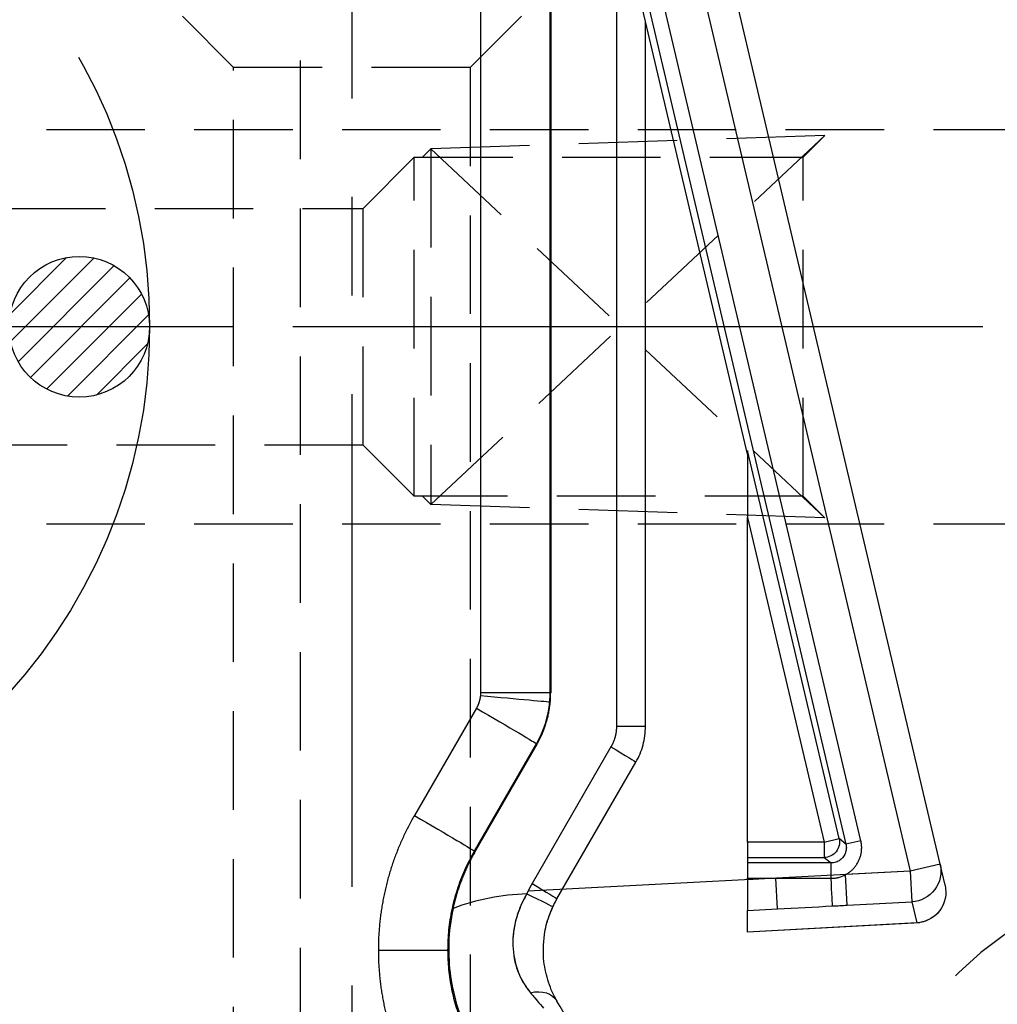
# Model space of a CAD drawing. Extents: x 2651 to 7771, y -1163 to 1075.
# Tile 437 of 490: x 5276 to 5301, y 702 to 727. Entities that reach past the tile are written whole.
import ezdxf

# ---------------------------------------------------------------- set-up
doc = ezdxf.new("R2010")
doc.units = 0
doc.header["$LTSCALE"] = 10
for name, pattern in [('CENTER', [2, 1.25, -0.25, 0.25, -0.25]), ('CNSCEN', [17, 15, -1, 0, -1]), ('CNSHID', [4, 3, -1]), ('HIDDEN', [0.375, 0.25, -0.125])]:
    doc.linetypes.add(name, pattern=pattern)
doc.layers.get('0').update_dxf_attribs({"linetype": 'CONTINUOUS'})
doc.layers.get('Defpoints').update_dxf_attribs({"linetype": 'CONTINUOUS'})
for name, color, linetype in [('1', 7, 'CONTINUOUS'), ('97', 7, 'CONTINUOUS'), ('CEN', 1, 'CENTER'), ('COOL', 150, 'HIDDEN'), ('DIM', 3, 'CONTINUOUS'), ('HIDDEN', 6, 'HIDDEN'), ('WL1-HL', 4, 'CNSHID'), ('WOR1-CL', 1, 'CNSCEN')]:
    doc.layers.add(name, color=color, linetype=linetype)
doc.styles.get("Standard").update_dxf_attribs({"font": 'romans.shx'})
doc.dimstyles.new('MM& INCH5', dxfattribs={"dimtxt": 5, "dimasz": 2.5, "dimexe": 1, "dimexo": 0.5, "dimtad": 0, "dimrnd": 1.38778e-17, "dimzin": 9, "dimdsep": 46, "dimtxsty": 'Standard', "dimblk": 'CLOSED', "dimcen": 0, "dimclrd": 3, "dimclre": 3, "dimclrt": 3, "dimazin": 2, "dimtfac": 0.75, "dimtofl": 0, "dimtmove": 0, "dimatfit": 3, "dimfxl": 0, "dimtolj": 1, "dimarcsym": 0})

# ---------------------------------------------------------------- blocks, each defined once
blk = doc.blocks.new('DFSF')
at = {"layer": '1', "color": 7, "linetype": 'Continuous'}
for p, q in [((1298.694, 537.362), (1290.875, 570.543)), ((1293.811, 547.764), (1288.568, 569.999)), ((1288.816, 567.571), (1288.816, 541.706)), ((1291.22, 540.854), (1291.22, 558.751)), ((1293.811, 537.921), (1293.811, 546.158)), ((1288.469, 540.411), (1286.896, 537.683)), ((1288.976, 536.482), (1290.977, 539.947)), ((1293.811, 537.921), (1293.811, 537.533)), ((1293.811, 537.533), (1293.811, 537.394)), ((1293.811, 537.394), (1293.811, 537.005)), ((1298.819, 536.831), (1298.694, 537.362)), ((1293.811, 536.968), (1293.811, 537.005)), ((1294.526, 537.005), (1295.928, 537.005)), ((1293.811, 535.641), (1293.811, 536.19)), ((1298.177, 535.88), (1293.811, 535.64))]:
    blk.add_line(p, q, dxfattribs=at)
at = {"layer": '1', "color": 110, "linetype": 'Continuous'}
for p, q in [((1290.118, 570.364), (1297.937, 537.184)), ((1297.937, 537.184), (1288.24, 536.676))]:
    blk.add_line(p, q, dxfattribs=at)
at = {"layer": '1', "color": 252, "linetype": 'Continuous'}
for p, q in [((1290.118, 570.364), (1297.937, 537.184)), ((1288.726, 570.036), (1296.306, 537.871)), ((1296.684, 537.96), (1289.105, 570.125)), ((1287.037, 567.571), (1287.037, 541.71)), ((1288.803, 541.71), (1288.803, 567.571)), ((1290.484, 561.874), (1290.484, 540.854)), ((1296.13, 538.011), (1293.811, 547.852)), ((1293.811, 546.158), (1295.752, 537.921)), ((1288.803, 541.71), (1287.037, 541.71)), ((1288.816, 541.706), (1288.803, 541.71)), ((1286.933, 541.321), (1285.359, 538.598)), ((1291.22, 540.854), (1290.484, 540.854)), ((1286.882, 537.691), (1288.455, 540.415)), ((1288.455, 540.415), (1288.469, 540.411)), ((1290.345, 540.336), (1288.344, 536.87)), ((1295.752, 537.921), (1293.811, 537.921)), ((1295.752, 537.921), (1296.13, 538.011)), ((1295.752, 537.921), (1295.752, 537.533)), ((1296.306, 537.871), (1296.13, 538.011)), ((1296.684, 537.96), (1296.306, 537.871)), ((1286.896, 537.683), (1286.882, 537.691)), ((1293.811, 537.533), (1295.752, 537.533)), ((1295.752, 537.533), (1295.928, 537.394)), ((1295.928, 537.394), (1293.811, 537.394)), ((1295.928, 537.005), (1295.928, 537.394)), ((1297.937, 537.184), (1296.296, 537.098)), ((1298.694, 537.362), (1297.937, 537.184)), ((1297.937, 537.184), (1297.978, 536.409)), ((1293.811, 537.005), (1294.526, 537.005)), ((1294.526, 537.005), (1293.811, 536.968)), ((1294.567, 536.23), (1294.526, 537.005)), ((1296.337, 536.323), (1296.296, 537.098)), ((1293.811, 536.19), (1294.567, 536.23)), ((1296.337, 536.323), (1297.978, 536.409)), ((1297.978, 536.409), (1298.103, 535.878)), ((1298.103, 535.878), (1293.811, 535.641)), ((1284.445, 535.186), (1286.211, 535.186))]:
    blk.add_line(p, q, dxfattribs=at)
at = {"layer": '1', "color": 252, "linetype": 'Continuous', "extrusion": (0, 0, -1)}
for centre, major_axis, ratio, start_param, end_param in [((1286.986, 541.641), (-1.806, 0.161), 0.002329, 1.596872, 3.128243), ((1286.885, 541.321), (-1.57, 0.907), 0.013096, 1.593466, 3.128502), ((1290.304, 540.336), (0.673, -0.389), 0.026195, 4.757729, 6.283185), ((1285.312, 538.598), (-1.57, 0.907), 0.013096, 1.593466, 3.128502), ((1295.752, 537.921), (0.241, 0.305), 0.999778, 0.669796, 2.471797), ((1297.937, 537.184), (0.757, 0.178), 0.998585, 0, 1.749609), ((1288.303, 536.87), (0.673, -0.389), 0.026195, 4.757729, 6.283185), ((1288.168, 536.61), (0.704, -0.329), 0.022151, 4.759836, 6.283185), ((1288.303, 533.502), (0.673, 0.389), 0.72662, 5.106899, 6.283185)]:
    blk.add_ellipse(centre, major_axis=major_axis, ratio=ratio, start_param=start_param, end_param=end_param, dxfattribs=at)
at = {"layer": '1', "color": 7, "linetype": 'Continuous', "extrusion": (0, 0, -1)}
for centre, major_axis, ratio, start_param, end_param in [((1295.928, 537.079), (0.041, -0.776), 0.005006, 0.052361, 1.476033), ((1298.062, 536.653), (0.757, 0.178), 0.998585, 0, 1.749609)]:
    blk.add_ellipse(centre, major_axis=major_axis, ratio=ratio, start_param=start_param, end_param=end_param, dxfattribs=at)
at = {"layer": '1', "color": 7, "linetype": 'Continuous'}
for points, weights in [([(1293.811, 547.852), (1293.811, 547.839), (1293.811, 547.14), (1293.811, 546.158)], [1, 0.80781307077, 0.80781307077, 1]), ([(1288.469, 540.411), (1288.698, 540.807), (1288.816, 541.249), (1288.816, 541.706)], [1, 0.977287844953, 0.977287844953, 1]), ([(1288.792, 541.48), (1288.799, 541.556), (1288.803, 541.633), (1288.803, 541.71)], [1, 0.999339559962, 0.999339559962, 1]), ([(1287.034, 541.641), (1287.023, 541.528), (1286.989, 541.42), (1286.933, 541.321)], [1, 0.98432771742, 0.98432771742, 1]), ([(1290.484, 540.854), (1290.484, 540.671), (1290.436, 540.494), (1290.345, 540.336)], [1, 0.977283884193, 0.977283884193, 1]), ([(1286.896, 537.683), (1286.636, 537.234), (1286.45, 536.749), (1286.34, 536.242)], [1, 0.991985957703, 0.991985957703, 1]), ([(1293.811, 536.968), (1293.811, 536.53), (1293.811, 536.213), (1293.811, 536.19)], [1, 0.816916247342, 0.816916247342, 1]), ([(1288.872, 536.282), (1288.904, 536.35), (1288.939, 536.417), (1288.976, 536.482)], [1, 0.99936792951, 0.99936792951, 1])]:
    blk.add_rational_spline(points, weights, degree=3, dxfattribs=at)
at = {"layer": '1', "color": 252, "linetype": 'Continuous'}
for points, weights in [([(1287.037, 541.71), (1287.037, 541.687), (1287.036, 541.664), (1287.034, 541.641)], [1, 0.999339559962, 0.999339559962, 1]), ([(1285.359, 538.598), (1284.757, 537.555), (1284.445, 536.391), (1284.445, 535.186)], [1, 0.977269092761, 0.977269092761, 1]), ([(1296.296, 537.098), (1296.618, 537.271), (1296.768, 537.604), (1296.684, 537.96)], [1, 0.862343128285, 0.862343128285, 1]), ([(1288.344, 536.87), (1288.295, 536.786), (1288.25, 536.699), (1288.209, 536.61)], [1, 0.99936792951, 0.99936792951, 1]), ([(1284.445, 535.186), (1284.445, 534.595), (1284.521, 534.009), (1284.673, 533.438)], [1, 0.994407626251, 0.994407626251, 1])]:
    blk.add_rational_spline(points, weights, degree=3, dxfattribs=at)
for points in [[(1288.455, 540.415), (1288.643, 540.74), (1288.759, 541.106), (1288.792, 541.48)], [(1296.306, 537.871), (1296.313, 537.842), (1296.316, 537.812), (1296.316, 537.782)], [(1294.567, 536.23), (1295.034, 536.254), (1295.501, 536.279), (1295.968, 536.304)], [(1295.968, 536.304), (1296.091, 536.31), (1296.214, 536.316), (1296.337, 536.323)]]:
    blk.add_open_spline(points, degree=3, dxfattribs=at)
at = {"layer": '1', "color": 7, "linetype": 'Continuous'}
for points, knots in [([(1290.977, 539.947), (1291.015, 540.018), (1291.089, 540.16), (1291.164, 540.387), (1291.212, 540.619), (1291.217, 540.776), (1291.22, 540.854)], [0, 0, 0, 0, 0.253948, 0.505262, 0.753945, 1, 1, 1, 1]), ([(1295.925, 537.005), (1295.929, 537.005), (1295.934, 537.005), (1295.984, 537.007), (1296.039, 537.012), (1296.15, 537.032), (1296.238, 537.071), (1296.296, 537.098)], [0, 0, 0, 0, 0.000978, 0.015652, 0.250283, 0.500543, 1, 1, 1, 1]), ([(1288.209, 536.61), (1287.89, 536.6), (1287.575, 536.564), (1286.951, 536.442), (1286.639, 536.354), (1286.34, 536.242)], [0, 0, 0, 0, 0.5, 0.5, 1, 1, 1, 1]), ([(1288.723, 535.878), (1288.751, 535.979), (1288.821, 536.187), (1288.923, 536.381), (1288.976, 536.482)], [0, 0, 0, 0, 0.4779, 1, 1, 1, 1]), ([(1286.34, 536.242), (1286.212, 535.652), (1286.202, 535.047), (1286.352, 533.988), (1286.51, 533.538), (1286.645, 533.237)], [0, 0, 0, 0, 0.5, 0.5, 1, 1, 1, 1]), ([(1288.976, 533.891), (1288.936, 533.966), (1288.858, 534.109), (1288.761, 534.357), (1288.688, 534.617), (1288.622, 535.003), (1288.625, 535.495), (1288.74, 535.976), (1288.839, 536.205), (1288.872, 536.282)], [0, 0, 0, 0, 0.138828, 0.267869, 0.388064, 0.500574, 0.749851, 0.916497, 1, 1, 1, 1]), ([(1298.664, 536.162), (1298.662, 536.158), (1298.631, 536.108), (1298.536, 536.033), (1298.397, 535.945), (1298.252, 535.894), (1298.155, 535.879), (1298.105, 535.876)], [0, 0, 0, 0, 0.000793, 0.286976, 0.538162, 0.771458, 1, 1, 1, 1])]:
    blk.add_open_spline(points, degree=3, knots=knots, dxfattribs=at)
at = {"layer": '1', "color": 252, "linetype": 'Continuous'}
for points, knots in [([(1286.211, 535.186), (1286.216, 535.358), (1286.226, 535.703), (1286.309, 536.217), (1286.444, 536.725), (1286.63, 537.222), (1286.798, 537.534), (1286.882, 537.691)], [0, 0, 0, 0, 0.196311, 0.394466, 0.594465, 0.796309, 1, 1, 1, 1]), ([(1296.316, 537.782), (1296.313, 537.742), (1296.306, 537.663), (1296.249, 537.553), (1296.163, 537.465), (1296.052, 537.405), (1295.969, 537.398), (1295.928, 537.394)], [0, 0, 0, 0, 0.195307, 0.392936, 0.592912, 0.795259, 1, 1, 1, 1]), ([(1288.209, 536.61), (1288.164, 536.525), (1288.08, 536.366), (1287.988, 536.135), (1287.873, 535.756), (1287.826, 535.203), (1287.953, 534.679), (1288.134, 534.329), (1288.244, 534.181), (1288.301, 534.103)], [0, 0, 0, 0, 0.096681, 0.180172, 0.250363, 0.499858, 0.749492, 0.867912, 1, 1, 1, 1]), ([(1286.602, 533.247), (1286.541, 533.403), (1286.421, 533.715), (1286.302, 534.201), (1286.225, 534.692), (1286.216, 535.022), (1286.211, 535.186)], [0, 0, 0, 0, 0.252444, 0.503258, 0.752443, 1, 1, 1, 1]), ([(1288.301, 534.103), (1288.361, 534.032), (1288.48, 533.889), (1288.584, 533.771), (1288.636, 533.712)], [0, 0, 0, 0, 0.500018, 1, 1, 1, 1])]:
    blk.add_open_spline(points, degree=3, knots=knots, dxfattribs=at)
at = {"layer": '1', "color": 110, "linetype": 'Continuous'}
blk.add_open_spline([(1288.24, 536.676), (1288.224, 536.643), (1288.209, 536.61)], degree=2, dxfattribs=at)
for points, knots in [([(1288.209, 536.61), (1288.166, 536.532), (1288.083, 536.38), (1287.991, 536.147), (1287.908, 535.872), (1287.857, 535.558), (1287.853, 535.092), (1287.957, 534.672), (1288.134, 534.323), (1288.246, 534.177), (1288.301, 534.103)], [0, 0, 0, 0, 0.089528, 0.173241, 0.25146, 0.381024, 0.501535, 0.750707, 0.874976, 1, 1, 1, 1]), ([(1288.301, 534.103), (1288.321, 534.079), (1288.381, 534.007), (1288.497, 533.87), (1288.584, 533.772), (1288.636, 533.712)], [0, 0, 0, 0, 0.166985, 0.500056, 1, 1, 1, 1])]:
    blk.add_open_spline(points, degree=3, knots=knots, dxfattribs=at)
at = {"layer": '1', "color": 7, "linetype": 'Continuous'}
blk.add_open_spline([(1289.256, 533.407), (1289.177, 533.545), (1289.083, 533.707), (1288.976, 533.891)], degree=3, dxfattribs=at)
blk = doc.blocks.new('*X8')
at = {"color": 0}
for p, q in [((769.614, 286.66), (771.046, 288.092)), ((769.624, 285.963), (771.743, 288.082)), ((769.819, 285.451), (772.255, 287.887)), ((770.129, 285.053), (772.653, 287.577)), ((770.539, 284.757), (772.949, 287.167)), ((771.067, 284.578), (773.128, 286.639)), ((771.802, 284.605), (773.101, 285.904))]:
    blk.add_line(p, q, dxfattribs=at)
blk = doc.blocks.new('117')
at = {"layer": 'WL1-HL'}
for centre, radius in [((254.95, 1693.104), 13.87), ((267.035, 1693.104), 1.785)]:
    blk.add_circle(centre, radius, dxfattribs=at)
at = {"layer": 'WOR1-CL'}
blk.add_line((269.32, 1693.104), (240.58, 1693.104), dxfattribs=at)
at = {"layer": 'WL1-HL'}
blk.add_blockref('*X8', (-504.334, 1406.767), dxfattribs=at)
blk = doc.blocks.new('*D42')
at = {"layer": 'Defpoints', "color": 0}
for p in [(5335.684, 924.642), (5335.684, 850.322), (5205.684, 387.642)]:
    blk.add_point(p, dxfattribs=at)
at = {"layer": 'DIM', "color": 3, "lineweight": -2}
blk.add_line((5335.684, 850.822), (5335.684, 924.642), dxfattribs=at)
at = {"layer": 'DIM', "color": 3, "insert": (5335.684, 947.648), "char_height": 5, "attachment_point": 5, "rotation": 90}
blk.add_mtext('\\A1;130 [5.118]', dxfattribs=at)
blk = doc.blocks.new('_Closed')
at = {"color": 0, "linetype": 'ByBlock', "lineweight": -2}
for p, q in [((-1, 0.1667), (0, 0)), ((-1, 0.1667), (-1, -0.1667)), ((0, 0), (-1, -0.1667)), ((0, 0), (-1, 0))]:
    blk.add_line(p, q, dxfattribs=at)
blk = doc.blocks.new('*D43')
at = {"layer": 'Defpoints', "color": 0}
for p in [(5402.684, 924.642), (5402.684, 886.162), (5205.684, 387.642)]:
    blk.add_point(p, dxfattribs=at)
at = {"layer": 'DIM', "color": 3, "lineweight": -2}
blk.add_line((5402.684, 886.662), (5402.684, 924.642), dxfattribs=at)
at = {"layer": 'DIM', "color": 3, "insert": (5402.684, 947.648), "char_height": 5, "attachment_point": 5, "rotation": 90}
blk.add_mtext('\\A1;197 [7.756]', dxfattribs=at)
blk = doc.blocks.new('*D44')
at = {"layer": 'Defpoints', "color": 0}
for p in [(5410.684, 924.642), (5405.684, 807.17), (5205.684, 387.642)]:
    blk.add_point(p, dxfattribs=at)
at = {"layer": 'DIM', "color": 3, "lineweight": -2}
for p, q in [((5410.684, 919.642), (5410.684, 924.642)), ((5405.684, 914.642), (5410.684, 919.642)), ((5405.684, 807.67), (5405.684, 914.642))]:
    blk.add_line(p, q, dxfattribs=at)
at = {"layer": 'DIM', "color": 3, "insert": (5410.684, 948.005), "char_height": 5, "attachment_point": 5, "rotation": 90}
blk.add_mtext('\\A1;200 [7.874]', dxfattribs=at)
blk = doc.blocks.new('*D45')
at = {"layer": 'Defpoints', "color": 0}
for p in [(5445.684, 924.642), (5445.684, 912.642), (5205.684, 387.642)]:
    blk.add_point(p, dxfattribs=at)
at = {"layer": 'DIM', "color": 3, "lineweight": -2}
blk.add_line((5445.684, 913.142), (5445.684, 924.642), dxfattribs=at)
at = {"layer": 'DIM', "color": 3, "insert": (5445.684, 948.005), "char_height": 5, "attachment_point": 5, "rotation": 90}
blk.add_mtext('\\A1;240 [9.449]', dxfattribs=at)
blk = doc.blocks.new('*D46')
at = {"layer": 'Defpoints', "color": 0}
for p in [(5480.684, 924.642), (5480.684, 910.642), (5205.684, 387.642)]:
    blk.add_point(p, dxfattribs=at)
at = {"layer": 'DIM', "color": 3, "lineweight": -2}
blk.add_line((5480.684, 911.142), (5480.684, 924.642), dxfattribs=at)
at = {"layer": 'DIM', "color": 3, "insert": (5480.684, 950.386), "char_height": 5, "attachment_point": 5, "rotation": 90}
blk.add_mtext('\\A1;275 [10.827]', dxfattribs=at)
blk = doc.blocks.new('*D51')
at = {"layer": 'Defpoints', "color": 0}
for p in [(5478.684, 912.642), (5493.684, 912.642), (5205.684, 387.642)]:
    blk.add_point(p, dxfattribs=at)
at = {"layer": 'DIM', "color": 3, "lineweight": -2}
blk.add_line((5479.184, 912.642), (5493.684, 912.642), dxfattribs=at)
at = {"layer": 'DIM', "color": 3, "insert": (5519.428, 912.642), "char_height": 5, "attachment_point": 5}
blk.add_mtext('\\A1;525 [20.669]', dxfattribs=at)
blk = doc.blocks.new('*D52')
at = {"layer": 'Defpoints', "color": 0}
for p in [(5507.384, 862.642), (5520.003, 862.642), (5205.684, 387.642)]:
    blk.add_point(p, dxfattribs=at)
at = {"layer": 'DIM', "color": 3, "lineweight": -2}
blk.add_line((5507.884, 862.642), (5520.003, 862.642), dxfattribs=at)
at = {"layer": 'DIM', "color": 3, "insert": (5545.747, 862.642), "char_height": 5, "attachment_point": 5}
blk.add_mtext('\\A1;475 [18.701]', dxfattribs=at)
blk = doc.blocks.new('*D53')
at = {"layer": 'Defpoints', "color": 0}
for p in [(5429.204, 859.642), (5520.003, 854.642), (5205.684, 387.642)]:
    blk.add_point(p, dxfattribs=at)
at = {"layer": 'DIM', "color": 3, "lineweight": -2}
for p, q in [((5429.704, 859.642), (5510.003, 859.642)), ((5510.003, 859.642), (5515.003, 854.642)), ((5515.003, 854.642), (5520.003, 854.642))]:
    blk.add_line(p, q, dxfattribs=at)
at = {"layer": 'DIM', "color": 3, "insert": (5545.747, 854.642), "char_height": 5, "attachment_point": 5}
blk.add_mtext('\\A1;472 [18.583]', dxfattribs=at)
blk = doc.blocks.new('*D54')
at = {"layer": 'Defpoints', "color": 0}
for p in [(5415.212, 797.642), (5500.003, 797.642), (5205.684, 387.642)]:
    blk.add_point(p, dxfattribs=at)
at = {"layer": 'DIM', "color": 3, "lineweight": -2}
blk.add_line((5415.712, 797.642), (5500.003, 797.642), dxfattribs=at)
at = {"layer": 'DIM', "color": 3, "insert": (5525.747, 797.642), "char_height": 5, "attachment_point": 5}
blk.add_mtext('\\A1;410 [16.142]', dxfattribs=at)
blk = doc.blocks.new('*D55')
at = {"layer": 'Defpoints', "color": 0}
for p in [(5358.364, 827.642), (5500.003, 827.642), (5205.684, 387.642)]:
    blk.add_point(p, dxfattribs=at)
at = {"layer": 'DIM', "color": 3, "lineweight": -2}
blk.add_line((5358.864, 827.642), (5500.003, 827.642), dxfattribs=at)
at = {"layer": 'DIM', "color": 3, "insert": (5525.747, 827.642), "char_height": 5, "attachment_point": 5}
blk.add_mtext('\\A1;440 [17.323]', dxfattribs=at)
blk = doc.blocks.new('*D56')
at = {"layer": 'Defpoints', "color": 0}
for p in [(5480.684, 762.642), (5500.003, 762.642), (5205.684, 387.642)]:
    blk.add_point(p, dxfattribs=at)
at = {"layer": 'DIM', "color": 3, "lineweight": -2}
blk.add_line((5481.184, 762.642), (5500.003, 762.642), dxfattribs=at)
at = {"layer": 'DIM', "color": 3, "insert": (5525.747, 762.642), "char_height": 5, "attachment_point": 5}
blk.add_mtext('\\A1;375 [14.764]', dxfattribs=at)
blk = doc.blocks.new('*D57')
at = {"layer": 'Defpoints', "color": 0}
for p in [(5480.685, 719.642), (5500.003, 719.642), (5205.684, 387.642)]:
    blk.add_point(p, dxfattribs=at)
at = {"layer": 'DIM', "color": 3, "lineweight": -2}
blk.add_line((5481.185, 719.642), (5500.003, 719.642), dxfattribs=at)
at = {"layer": 'DIM', "color": 3, "insert": (5525.747, 719.642), "char_height": 5, "attachment_point": 5}
blk.add_mtext('\\A1;332 [13.071]', dxfattribs=at)
blk = doc.blocks.new('*D76')
at = {"layer": 'Defpoints', "color": 0}
for p in [(5325.684, 924.642), (5325.684, 787.642), (5205.684, 387.642)]:
    blk.add_point(p, dxfattribs=at)
at = {"layer": 'DIM', "color": 3, "lineweight": -2}
blk.add_line((5325.684, 788.142), (5325.684, 924.642), dxfattribs=at)
at = {"layer": 'DIM', "color": 3, "insert": (5325.684, 947.648), "char_height": 5, "attachment_point": 5, "rotation": 90}
blk.add_mtext('\\A1;120 [4.724]', dxfattribs=at)
blk = doc.blocks.new('*D78')
at = {"layer": 'Defpoints', "color": 0}
for p in [(5325.684, 787.642), (5500.003, 787.642), (5205.684, 387.642)]:
    blk.add_point(p, dxfattribs=at)
at = {"layer": 'DIM', "color": 3, "lineweight": -2}
blk.add_line((5326.184, 787.642), (5500.003, 787.642), dxfattribs=at)
at = {"layer": 'DIM', "color": 3, "insert": (5525.747, 787.642), "char_height": 5, "attachment_point": 5}
blk.add_mtext('\\A1;400 [15.748]', dxfattribs=at)
blk = doc.blocks.new('*U292', base_point=(1834.08, 749.823))
for radius in [7.94, 6.75]:
    blk.add_circle((1834.08, 749.823), radius)
at = {"layer": 'CEN'}
for p, q in [((1834.08, 759.351), (1834.08, 740.295)), ((1824.552, 749.823), (1843.608, 749.823))]:
    blk.add_line(p, q, dxfattribs=at)
blk = doc.blocks.new('*D298')
at = {"layer": 'Defpoints', "color": 0}
for p in [(5315.684, 924.642), (5315.684, 912.642), (5205.684, 387.642)]:
    blk.add_point(p, dxfattribs=at)
at = {"layer": 'DIM', "color": 3, "lineweight": -2}
blk.add_line((5315.684, 913.142), (5315.684, 924.642), dxfattribs=at)
at = {"layer": 'DIM', "color": 3, "insert": (5315.684, 947.648), "char_height": 5, "attachment_point": 5, "rotation": 90}
blk.add_mtext('\\A1;110 [4.331]', dxfattribs=at)
blk = doc.blocks.new('A$C069B29F4')
at = {"layer": '97', "color": 2, "linetype": 'HIDDEN'}
blk.add_line((77.7, 250), (77.7, 350), dxfattribs=at)

msp = doc.modelspace()

# ---------------------------------------------------------------- linework, layer by layer
at = {"layer": 'COOL', "color": 1, "linetype": 'CENTER'}
for p, q in [((5284.684, 737.935), (5284.684, 656.91)), ((5296.684, 719.642), (5247.952, 719.641)), ((5480.684, 719.642), (5265.685, 719.642))]:
    msp.add_line(p, q, dxfattribs=at)
at = {"layer": 'COOL'}
for p, q in [((5265.685, 724.642), (5443.09, 724.642)), ((5265.685, 714.642), (5443.09, 714.642))]:
    msp.add_line(p, q, dxfattribs=at)
for points in [[(5288.984, 727.517), (5287.684, 726.217), (5281.684, 726.217), (5280.384, 727.517)], [(5287.684, 726.217), (5287.684, 658.642), (5284.684, 656.91), (5281.684, 658.642), (5281.684, 726.217)], [(5296.684, 724.492), (5286.684, 724.151), (5286.475, 723.942)], [(5296.684, 714.792), (5286.684, 724.151), (5286.684, 715.133), (5296.684, 724.492)], [(5296.684, 714.792), (5296.134, 715.342), (5296.134, 723.942), (5296.684, 724.492)], [(5286.266, 715.342), (5284.966, 716.642), (5284.966, 722.642), (5286.266, 723.942)], [(5296.134, 715.342), (5286.266, 715.342), (5286.266, 723.942), (5296.134, 723.942)], [(5284.966, 716.642), (5249.684, 716.641), (5247.952, 719.641), (5249.684, 722.641), (5284.966, 722.642)], [(5296.684, 714.792), (5286.684, 715.133), (5286.475, 715.342)]]:
    msp.add_lwpolyline(points, dxfattribs=at)

# ---------------------------------------------------------------- block references
msp.add_blockref('117', (5010.734, -973.462), dxfattribs=at)
at = {"layer": 'DIM'}
for name, p in [('A$C069B29F4', (5205.684, 387.642)), ('DFSF', (4000.91, 168.648))]:
    msp.add_blockref(name, p, dxfattribs=at)
at = {"layer": 'HIDDEN', "xscale": -1, "rotation": 180}
msp.add_blockref('*U292', (5305.684, 697.642), dxfattribs=at)

# ---------------------------------------------------------------- dimensions: what is measured, and where the dimension line sits
at = {"layer": 'DIM'}
for feature_location, offset, dtype, picture, middle in [((5480.684, 910.642), (0, 14), 1, '*D46', (5480.684, 950.386)), ((5405.684, 807.17), (5, 117.472), 1, '*D44', (5410.684, 948.005)), ((5445.684, 912.642), (0, 12), 1, '*D45', (5445.684, 948.005)), ((5335.684, 850.322), (0, 74.32), 1, '*D42', (5335.684, 947.648)), ((5402.684, 886.162), (0, 38.48), 1, '*D43', (5402.684, 947.648)), ((5325.684, 787.642), (0, 137), 1, '*D76', (5325.684, 947.648)), ((5315.684, 912.642), (0, 12), 1, '*D298', (5315.684, 947.648)), ((5478.684, 912.642), (15, 0), 0, '*D51', (5519.428, 912.642)), ((5507.384, 862.642), (12.619, 0), 0, '*D52', (5545.747, 862.642)), ((5429.204, 859.642), (90.799, -5), 0, '*D53', (5545.747, 854.642)), ((5358.364, 827.642), (141.639, 0), 0, '*D55', (5525.747, 827.642)), ((5415.212, 797.642), (84.791, 0), 0, '*D54', (5525.747, 797.642)), ((5325.684, 787.642), (174.319, 0), 0, '*D78', (5525.747, 787.642)), ((5480.684, 762.642), (19.319, 0), 0, '*D56', (5525.747, 762.642)), ((5480.685, 719.642), (19.319, 0), 0, '*D57', (5525.747, 719.642))]:
    dim = msp.add_ordinate_dim(feature_location=feature_location, offset=offset, dtype=dtype, origin=(5205.684, 387.642), dimstyle='MM& INCH5', dxfattribs=at)
    dim.commit()
    dim.dimension.update_dxf_attribs({"geometry": picture, "text_midpoint": middle})

doc.saveas('drawing.dxf')
